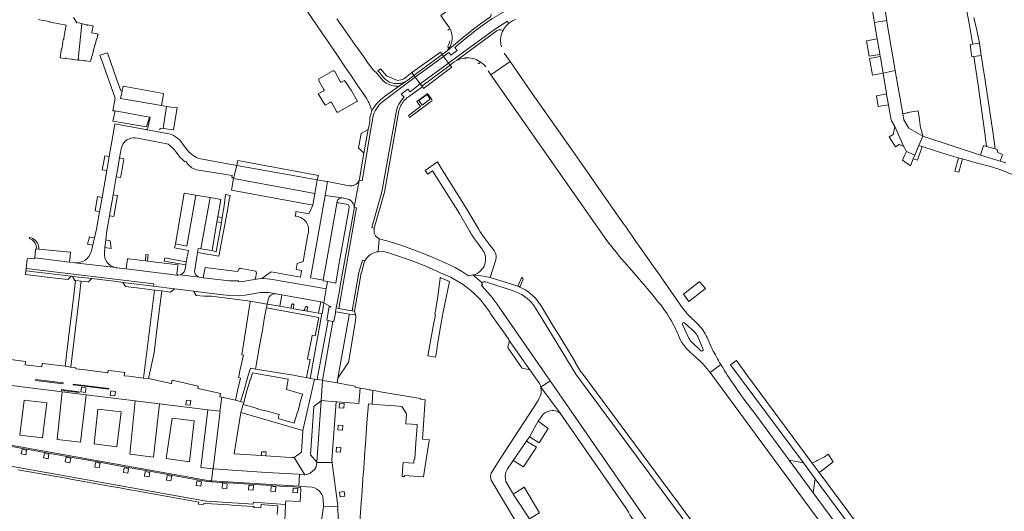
# Model space of a CAD drawing. Header units: metres. Extents: x 166325 to 190320, y 381923 to 404576.
# Tile 564 of 656: x 171721 to 172149, y 394378 to 394592. Entities that reach past the tile are written whole.
import ezdxf

# ---------------------------------------------------------------- set-up
doc = ezdxf.new("R2010")
doc.units = ezdxf.units.M
for name, color, linetype, lineweight in [('B-WE-VH-VERHARDING_ASFALT-GV', 8, 'Continuous', 18), ('B-WE-VH-VERHARDING_BETON-GV', 8, 'Continuous', 18), ('B-WE-VH-VERHARDING_BETONSTRAATSTEEN-GV', 8, 'Continuous', 18), ('B-WE-VH-VERHARDING_FUNDERING_ZAND-GV', 8, 'Continuous', 18), ('B-WE-VH-VERHARDING_STRAATBAKSTEEN-GV', 8, 'Continuous', 18)]:
    doc.layers.add(name, color=color, linetype=linetype, lineweight=lineweight)

msp = doc.modelspace()

# ---------------------------------------------------------------- linework, layer by layer
at = {"layer": 'B-WE-VH-VERHARDING_ASFALT-GV', "flags": 128}
for points in [[(171904.547, 394576.514), (171904.512, 394576.555), (171904.18, 394577.003), (171903.783, 394577.538), (171891.333, 394568.694), (171891.418, 394568.58), (171891.506, 394568.463), (171892.238, 394567.474)], [(171892.238, 394567.474), (171892.68, 394566.876), (171892.789, 394566.729), (171905.141, 394575.71), (171904.595, 394576.448), (171904.547, 394576.514)], [(171892.789, 394566.729), (171892.913, 394566.561), (171893.954, 394565.157), (171894.99, 394563.757), (171907.289, 394572.807), (171905.141, 394575.71)], [(171894.99, 394563.757), (171895.669, 394562.84), (171907.915, 394571.962), (171907.289, 394572.807)], [(171895.669, 394562.84), (171895.893, 394562.537), (171896.383, 394561.875), (171896.413, 394561.837), (171908.65, 394571.022), (171908.633, 394571.044), (171908.108, 394571.718), (171907.999, 394571.858), (171907.95, 394571.921), (171907.923, 394571.952), (171907.915, 394571.962)]]:
    msp.add_lwpolyline(points, close=True, dxfattribs=at)
for points in [[(171977.554, 394511.281), (171976.961, 394512.127), (171968.96, 394523.567), (171968.344, 394524.448), (171960.27, 394535.991), (171950.569, 394549.827), (171943.677, 394559.674), (171943.097, 394560.503), (171934.022, 394573.469), (171925.632, 394567.766), (171976.066, 394495.787)], [(172009.091, 394466.31), (172008.507, 394467.102), (172008.45, 394467.179), (172006.178, 394470.419), (172000.258, 394478.861), (171999.351, 394480.171), (171997.076, 394483.389), (171993.634, 394488.302), (171991.286, 394491.652), (171989.004, 394494.91), (171984.43, 394501.449), (171983.816, 394502.328), (171977.554, 394511.281)], [(171984.966, 394485.015), (171986.922, 394482.742), (171995.309, 394472.799), (171997.187, 394470.446)], [(171937.369, 394475.834), (171936.973, 394475.981), (171925.434, 394479.614), (171922.518, 394480.199), (171917.846, 394480.751), (171921.906, 394477.317)], [(171923.34, 394477.749), (171927.411, 394476.428), (171935.131, 394473.922)], [(172026.312, 394355.785), (171991.04, 394403.388), (171965.771, 394437.441), (171965.058, 394438.393), (171964.378, 394439.369), (171962.312, 394442.762), (171962.357, 394443.05), (171956.109, 394453.244), (171954.45, 394455.848), (171954.199, 394456.264), (171952.673, 394458.792), (171947.503, 394467.357), (171945.06, 394470.701), (171944.899, 394470.838), (171944.714, 394470.943), (171943.751, 394471.859), (171942.735, 394472.715), (171941.669, 394473.509), (171940.557, 394474.237), (171939.403, 394474.898), (171938.212, 394475.487)], [(171944.417, 394467.473), (171947.96, 394461.633), (171962.554, 394437.579), (172024.038, 394354.58)], [(172011.416, 394453.791), (172009.024, 394459.275)], [(172009.861, 394459.895), (172014.277, 394455.831)], [(172017.904, 394456.662), (172017.311, 394457.534), (172014.79, 394460.246)], [(172017.008, 394447.829), (172012.748, 394451.886)], [(172021.933, 394448.484), (172021.686, 394448.961), (172021.439, 394449.438), (172021.419, 394449.478), (172021.399, 394449.517), (172019.681, 394453.554)], [(172012.367, 394447.172), (172014.848, 394444.85)], [(172020.995, 394438.342), (172025.642, 394441.809), (172025.606, 394441.87)], [(172025.77, 394441.591), (172025.642, 394441.809), (172020.995, 394438.342), (172140.833, 394275.33), (172150.655, 394261.969), (172226.104, 394160.23), (172273.726, 394095.999), (172284.092, 394082.015), (172288.629, 394085.315), (172281.963, 394094.4), (172279.558, 394097.592), (172201.526, 394202.869), (172151.899, 394269.871)], [(172068.426, 394394.834), (172065.37, 394398.979), (172037.276, 394436.887), (172032.428, 394443.585), (172029.852, 394441.719), (172061.527, 394399.023), (172066.582, 394392.186), (172109.85, 394333.89)], [(172027.886, 394438.126), (172027.124, 394439.349)], [(172151.899, 394269.871), (172145.113, 394278.963), (172141.903, 394283.264), (172107.519, 394329.583), (172065.747, 394386.085), (172055.352, 394400.192), (172039.638, 394421.491)], [(172142.696, 394287.594), (172145.101, 394284.231), (172147.066, 394285.999), (172147.38, 394286.281), (172144.648, 394290.065), (172136.078, 394302.19), (172122.956, 394320.873), (172109.67, 394339.101), (172091.3, 394364.072), (172068.426, 394394.834)]]:
    msp.add_lwpolyline(points, dxfattribs=at)
at = {"layer": 'B-WE-VH-VERHARDING_ASFALT-GV'}
for points in [[(171976.066, 394495.787, 0.0239891), (171984.966, 394485.015)], [(171921.906, 394477.317, -0.2885644), (171923.34, 394477.749)], [(171938.212, 394475.487, 0.010382), (171937.369, 394475.834)], [(171935.131, 394473.922, -0.1538663), (171944.417, 394467.473)], [(171997.187, 394470.446, -0.0904905), (172007.194, 394454.437)], [(172014.79, 394460.246, -0.0601065), (172009.091, 394466.31)], [(172007.194, 394454.437, 0.119317), (172012.367, 394447.172)], [(172014.277, 394455.831, -0.0919842), (172015.627, 394453.919)], [(172019.681, 394453.554, 0.0292752), (172017.904, 394456.662)], [(172012.748, 394451.886, -0.1009726), (172011.416, 394453.791)], [(172025.606, 394441.87, -0.0125432), (172021.933, 394448.484)], [(172014.848, 394444.85, -0.0530222), (172020.995, 394438.342)], [(172027.124, 394439.349, -0.004528), (172025.77, 394441.591)], [(172039.638, 394421.491, -0.0244114), (172027.886, 394438.126)]]:
    msp.add_lwpolyline(points, format="xyb", dxfattribs=at)
at = {"layer": 'B-WE-VH-VERHARDING_BETON-GV', "flags": 128}
for points in [[(171808.93, 394505.693), (171806.921, 394505.997), (171806.588, 394503.801), (171808.597, 394503.497)], [(171765.722, 394477.498), (171779.046, 394475.843), (171779.17, 394476.842), (171723.671, 394483.615), (171723.557, 394482.563), (171743.232, 394480.206), (171743.781, 394480.14), (171752.186, 394479.133), (171762.907, 394477.848)], [(171827.994, 394403.839), (171826.014, 394403.921), (171825.942, 394402.221), (171827.905, 394402.103)]]:
    msp.add_lwpolyline(points, close=True, dxfattribs=at)
at = {"layer": 'B-WE-VH-VERHARDING_BETONSTRAATSTEEN-GV', "flags": 128}
for points in [[(172096.195, 394600.648), (172090.826, 394599.732), (172092.393, 394590.512), (172097.739, 394591.394)], [(172097.853, 394590.712), (172097.739, 394591.394), (172092.393, 394590.512), (172092.424, 394590.327), (172093.483, 394584.098), (172093.604, 394583.388), (172094.717, 394576.836), (172094.756, 394576.609), (172094.921, 394575.633), (172094.979, 394575.293), (172096.142, 394568.453), (172101.479, 394569.545)], [(171754.267, 394583.032), (171754.149, 394583.068), (171754.212, 394583.274), (171754.324, 394583.245), (171754.901, 394585.347), (171754.688, 394585.405), (171754.701, 394585.509), (171752.093, 394586.049), (171752.153, 394586.249), (171752.26, 394586.235), (171752.757, 394588.834), (171752.664, 394588.857), (171752.667, 394588.963), (171750.387, 394589.451), (171750.344, 394589.235), (171750.032, 394589.297), (171750.071, 394589.504), (171748.035, 394589.923), (171748.011, 394589.816), (171747.81, 394589.86), (171746.253, 394574.375), (171746.566, 394574.338), (171746.547, 394574.12), (171749.048, 394573.826), (171749.065, 394573.952), (171749.271, 394573.932), (171749.262, 394573.794), (171751.449, 394573.548), (171751.467, 394573.662), (171751.676, 394573.649), (171752.268, 394575.764), (171752.156, 394575.794), (171752.205, 394575.991), (171752.315, 394575.966), (171752.936, 394578.205), (171752.819, 394578.239), (171752.88, 394578.439), (171752.983, 394578.405), (171753.573, 394580.54), (171753.379, 394580.623), (171753.458, 394580.93), (171753.672, 394580.883)], [(171907.915, 394571.962), (171908.307, 394572.251), (171909.772, 394573.315), (171910.729, 394574.018), (171911.297, 394574.461), (171928.449, 394587.006), (171929.071, 394587.255), (171929.96, 394587.225), (171930.945, 394587.038), (171931.211, 394587.502), (171931.573, 394588.057), (171931.987, 394588.609), (171932.45, 394589.147), (171932.874, 394589.579), (171933.373, 394590.029), (171932.83, 394591.107), (171927.694, 394587.764), (171907.581, 394573.022), (171907.289, 394572.807)], [(172093.604, 394583.388), (172088.98, 394582.555), (172090.164, 394575.827), (172094.756, 394576.609), (172094.717, 394576.836)], [(172138.086, 394581.538), (172135.198, 394581.124), (172133.974, 394580.948), (172134.574, 394576.477), (172134.705, 394575.504), (172135.62, 394575.656), (172138.884, 394576.199)], [(172094.979, 394575.293), (172094.921, 394575.633), (172090.311, 394574.824), (172091.596, 394567.523), (172096.142, 394568.453)], [(171888.675, 394564.832), (171889.554, 394565.474), (171892.238, 394567.474), (171891.449, 394568.539), (171891.418, 394568.58), (171891.333, 394568.694), (171889.174, 394567.012), (171889.011, 394566.862), (171888.45, 394566.419), (171887.844, 394566.041), (171887.2, 394565.733), (171886.525, 394565.5), (171885.828, 394565.343), (171885.118, 394565.265), (171880.28, 394567.243), (171877.634, 394570.273), (171876.571, 394569.522), (171877.043, 394568.957), (171877.514, 394568.391), (171877.986, 394567.826), (171878.458, 394567.261), (171879.003, 394566.602), (171879.781, 394565.815), (171880.671, 394565.14), (171881.647, 394564.597), (171882.68, 394564.2), (171883.837, 394563.956), (171885.083, 394563.891), (171886.334, 394564.02), (171887.545, 394564.339)], [(172105.112, 394536.704), (172106.306, 394534.441), (172109.961, 394532.759), (172111.77, 394537.035), (172113.491, 394541.102), (172107.341, 394544.612), (172105.146, 394548.135), (172104.699, 394550.747), (172101.479, 394569.545), (172096.142, 394568.453), (172096.351, 394567.223), (172097.477, 394560.599), (172097.663, 394559.505), (172097.723, 394559.151), (172098.48, 394554.694), (172098.905, 394552.192), (172098.933, 394552.028), (172099.626, 394547.951), (172099.766, 394547.732), (172101.298, 394545.334)], [(171783.335, 394559.651), (171765.84, 394562.844), (171765.38, 394560.829), (171765.336, 394560.635), (171765.175, 394559.931), (171764.593, 394557.381), (171782.458, 394554.346), (171783.016, 394557.559)], [(171899.333, 394555.897), (171899.417, 394555.954), (171900.011, 394556.339), (171900.05, 394556.368), (171900.134, 394556.433), (171899.678, 394557.437), (171898.075, 394559.599), (171897.91, 394559.473), (171897.21, 394558.955), (171893.454, 394556.172), (171893.916, 394555.522), (171895.076, 394553.89), (171889.845, 394550.021), (171890.346, 394549.232)], [(171895.732, 394554.608), (171894.671, 394556.081), (171894.369, 394556.501), (171897.408, 394558.689), (171897.986, 394559.105), (171899.349, 394557.212)], [(172097.723, 394559.151), (172097.663, 394559.505), (172093.314, 394558.656), (172094.002, 394553.929), (172098.48, 394554.694)], [(171789.225, 394553.555), (171786.619, 394553.638), (171784.708, 394553.963), (171783.266, 394544.382), (171787.772, 394543.749)], [(171777.225, 394549.384), (171762.297, 394552.117), (171761.4, 394547.529), (171775.976, 394545.067)], [(172112.477, 394544.684), (172112.03, 394548.134), (172111.361, 394552.069), (172106.866, 394551.305), (172106.723, 394551.221), (172104.699, 394550.747), (172105.146, 394548.135), (172107.341, 394544.612), (172113.491, 394541.102), (172112.805, 394543.526)], [(172101.298, 394545.334), (172100.595, 394541.822), (172098.854, 394540.779), (172101.508, 394536.494), (172103.199, 394537.501), (172105.112, 394536.704)], [(172109.286, 394531.177), (172111.099, 394530.625), (172112.958, 394536.164), (172113.101, 394536.599), (172111.77, 394537.035), (172109.961, 394532.759)], [(172138.52, 394532.837), (172147.013, 394530.256), (172147.809, 394532.23), (172147.83, 394532.282), (172148.134, 394533.037), (172146.079, 394533.901), (172145.714, 394535.323), (172144.889, 394535.561), (172141.147, 394536.638), (172139.81, 394537.023)], [(171759.744, 394532.196), (171757.808, 394532.53), (171757.252, 394529.377), (171756.721, 394526.368), (171758.669, 394526.074)], [(171765.028, 394525.067), (171766.113, 394531.251), (171764.257, 394531.588), (171763.174, 394525.41), (171762.828, 394523.44), (171764.682, 394523.097)], [(172105.528, 394532.63), (172104.658, 394530.607), (172108.023, 394528.127), (172109.286, 394531.177), (172109.961, 394532.759), (172106.306, 394534.441)], [(172130.631, 394531.163), (172128.983, 394531.626), (172127.41, 394525.782), (172129.069, 394525.361)], [(171849.193, 394516.175), (171850.227, 394522.061), (171815.245, 394528.377), (171813.805, 394522.594)], [(171815.6, 394530.434), (171815.367, 394529.064), (171815.245, 394528.377), (171850.227, 394522.061), (171850.673, 394523.954)], [(171813.805, 394522.594), (171812.891, 394517.65), (171848.293, 394511.105), (171849.193, 394516.175)], [(171756.629, 394514.456), (171754.676, 394514.785), (171753.588, 394508.619), (171755.538, 394508.24)], [(171763.299, 394515.214), (171761.448, 394515.57), (171759.857, 394506.496), (171761.709, 394506.156)], [(171798.916, 394479.761), (171798.23, 394480.098), (171797.537, 394480.669), (171797.101, 394481.258), (171796.91, 394481.658), (171796.842, 394482.263), (171797.238, 394484.699), (171797.41, 394485.756), (171797.716, 394487.639), (171798.175, 394490.462), (171798.458, 394492.204), (171798.488, 394492.198), (171799.543, 394492.041), (171803.606, 394514.38), (171797.422, 394515.421), (171793.533, 394493.211), (171788.608, 394494.217), (171788.163, 394492.519), (171794.152, 394491.442), (171793.263, 394486.503), (171793.047, 394485.207), (171792.872, 394484.16), (171792.655, 394482.857), (171792.339, 394482.07), (171791.399, 394481.249), (171790.58, 394480.788)], [(171788.608, 394494.217), (171793.533, 394493.211), (171797.422, 394515.421), (171792.295, 394516.284)], [(171808.93, 394505.693), (171808.597, 394503.497), (171806.271, 394490.807), (171804.491, 394491.304), (171799.543, 394492.041), (171798.488, 394492.198), (171798.458, 394492.204), (171798.175, 394490.462), (171807.394, 394488.918), (171810.964, 394508.026), (171811.423, 394510.485), (171811.588, 394511.404), (171811.941, 394513.371), (171812.294, 394515.337), (171810.367, 394515.681), (171809.666, 394510.81), (171809.425, 394509.136)], [(171804.491, 394491.304), (171806.588, 394503.801), (171806.921, 394505.997), (171808.238, 394513.6), (171803.606, 394514.38), (171799.543, 394492.041)], [(171852.833, 394478.46), (171852.791, 394478.218), (171853.752, 394478.043), (171854.677, 394477.878), (171858.269, 394477.236), (171859.573, 394485.212), (171863.198, 394505.105), (171864.059, 394510.017), (171864.092, 394510.415), (171863.977, 394510.773), (171863.604, 394511.368), (171859.369, 394512.077), (171859.175, 394512.16), (171858.974, 394512.407), (171858.915, 394512.669), (171853.895, 394484.905)], [(171753.323, 394496.876), (171751.337, 394497.211), (171751.165, 394497.248), (171750.293, 394494.147), (171752.588, 394493.74)], [(171760.217, 394495.633), (171758.278, 394495.976), (171757.915, 394492.647), (171760.559, 394492.245)], [(171742.891, 394490.573), (171742.829, 394490.686), (171742.667, 394490.701), (171729.218, 394491.934), (171728.015, 394492.044), (171727.919, 394491.99), (171727.777, 394491.827), (171727.432, 394488.156), (171742.47, 394486.35)], [(171776.714, 394489.446), (171775.72, 394489.629), (171775.493, 394486.872), (171776.426, 394486.756)], [(171789.605, 394484.577), (171789.674, 394485.116), (171776.426, 394486.756), (171775.493, 394486.872), (171768.124, 394487.784), (171768.071, 394487.791), (171767.868, 394487.7), (171767.66, 394487.542), (171767.1, 394483.383), (171789.18, 394480.644), (171789.559, 394480.683), (171789.243, 394481.14), (171789.198, 394481.411)], [(171793.263, 394486.503), (171785.398, 394487.919), (171783.881, 394488.123), (171783.633, 394486.752), (171793.047, 394485.207)], [(171866.43, 394465.03), (171869.315, 394481.548), (171869.366, 394481.709), (171870.649, 394486.117), (171870.87, 394486.886), (171869.834, 394487.182), (171868.317, 394481.867), (171865.416, 394465.199)], [(171743.232, 394480.206), (171723.557, 394482.563), (171723.382, 394480.95), (171735.148, 394479.52), (171741.762, 394478.716), (171743.136, 394480.117)], [(171745.106, 394478.3), (171747.53, 394478.005), (171747.54, 394478.084), (171750.5, 394477.722), (171750.732, 394477.694), (171752.076, 394479.03), (171752.186, 394479.133), (171743.781, 394480.14), (171743.85, 394480.027), (171744.861, 394478.339)], [(171823.715, 394481.653), (171823.721, 394481.696), (171823.723, 394481.74), (171823.721, 394481.783), (171823.715, 394481.827), (171823.706, 394481.869), (171823.693, 394481.911), (171823.676, 394481.951), (171823.656, 394481.99), (171823.632, 394482.027), (171823.606, 394482.061), (171823.576, 394482.093), (171823.544, 394482.123), (171823.457, 394482.43), (171817.186, 394483.577), (171816.439, 394483.56), (171816.192, 394483.414), (171815.601, 394482.376), (171815.341, 394482.289), (171801.414, 394484.05), (171800.615, 394479.552), (171812.014, 394478.147), (171815.742, 394478.187), (171816.037, 394477.753), (171817.909, 394477.876), (171823.79, 394478.897), (171823.358, 394479.096), (171823.341, 394479.137), (171823.327, 394479.179), (171823.317, 394479.222), (171823.311, 394479.266), (171823.309, 394479.31), (171823.311, 394479.354), (171823.317, 394479.398)], [(171746.933, 394473.121), (171747.282, 394475.971), (171747.53, 394478.005), (171745.106, 394478.3), (171744.503, 394473.34), (171744.329, 394471.77), (171742.52, 394456.892), (171741.21, 394446.03), (171740.6, 394441.062), (171742.998, 394440.713), (171743.084, 394440.7), (171743.686, 394445.627)], [(171779.4, 394474.19), (171782.583, 394473.786), (171786.442, 394473.296), (171787.932, 394474.588), (171788.077, 394474.721), (171779.046, 394475.843), (171765.722, 394477.498), (171765.831, 394477.329), (171766.876, 394475.721), (171772.931, 394474.981)], [(171902.524, 394450.563), (171902.801, 394452.268), (171903.062, 394453.875), (171903.512, 394456.65), (171904.665, 394463.121), (171904.813, 394463.952), (171907.349, 394476.417), (171907.662, 394477.878), (171903.699, 394479.669), (171903.693, 394479.414), (171902.515, 394470.299), (171901.602, 394465.277), (171901.273, 394463.535), (171901.585, 394463.478), (171900.798, 394459.136), (171898.447, 394446.295), (171898.337, 394445.586), (171901.587, 394445.08), (171902.13, 394448.133)], [(172018.911, 394474.823), (172016.317, 394477.689), (172016.216, 394477.8), (172009.355, 394472.459), (172011.708, 394469.205)], [(171780.38, 394455.795), (171781.747, 394467.197), (171782.583, 394473.786), (171779.4, 394474.19), (171774.72, 394435.897), (171776.79, 394435.68), (171779.315, 394446.87)], [(171851.784, 394469.057), (171834.734, 394472.081), (171833.959, 394467.114), (171838.668, 394466.272), (171838.802, 394466.493), (171838.856, 394466.612), (171838.892, 394466.743), (171839.074, 394467.711), (171839.107, 394467.823), (171839.174, 394467.934), (171839.264, 394468.027), (171839.363, 394468.087), (171839.485, 394468.125), (171839.61, 394468.127), (171839.697, 394468.11), (171839.814, 394468.065), (171839.918, 394467.992), (171840, 394467.893), (171840.057, 394467.748), (171840.074, 394467.619), (171840.06, 394467.516), (171839.912, 394466.54), (171839.902, 394466.449), (171839.91, 394466.35), (171839.975, 394466.039), (171844.285, 394465.268), (171844.809, 394465.655), (171844.99, 394466.63), (171845.061, 394466.819), (171845.159, 394466.929), (171845.263, 394466.996), (171845.41, 394467.038), (171845.48, 394467.064), (171845.598, 394467.047), (171845.724, 394467.013), (171845.82, 394466.937), (171845.91, 394466.836), (171845.96, 394466.721), (171845.988, 394466.608), (171845.984, 394466.464), (171845.871, 394465.462), (171845.857, 394465.341), (171845.88, 394465.213), (171845.927, 394464.975), (171850.776, 394464.108)], [(171824.987, 394449.004), (171826.467, 394457.671), (171827.118, 394461.487), (171827.965, 394465.956), (171828.071, 394466.517), (171828.142, 394466.504), (171828.468, 394468.095), (171821.036, 394469.343), (171820.99, 394469.047), (171817.401, 394446.015), (171818.102, 394445.857), (171816.606, 394439.078), (171816.258, 394437.504), (171815.95, 394436.107), (171816.78, 394435.924), (171815.7, 394431.15), (171814.68, 394426.34), (171816.898, 394425.706), (171818.4, 394430.673), (171820.075, 394436.538), (171821.167, 394440.202), (171823.42, 394439.821)], [(171852.444, 394434.92), (171858.846, 394433.796), (171858.85, 394433.88), (171859.208, 394435.879), (171864.12, 394463.29), (171864.204, 394463.76), (171859.214, 394464.558), (171858.162, 394464.761), (171858.055, 394464.212), (171858.101, 394464.148), (171857.44, 394460.46), (171857.04, 394460.54), (171852.45, 394435.02)], [(171858.48, 394466.393), (171858.162, 394464.761), (171859.214, 394464.558), (171864.204, 394463.76), (171866.773, 394463.349), (171866.43, 394465.03), (171865.416, 394465.199), (171864.49, 394465.353), (171864.194, 394465.362), (171859.506, 394466.212)], [(171863.756, 394442.571), (171866.755, 394460.965), (171866.979, 394462.34), (171866.773, 394463.349), (171864.204, 394463.76), (171864.12, 394463.29), (171859.208, 394435.879), (171863.579, 394442.602)], [(171933.661, 394452.319), (171933.673, 394452.081), (171933.62, 394451.536), (171933.107, 394449.471), (171933.087, 394449.16), (171933.158, 394448.859), (171939.075, 394440.381), (171939.234, 394440.239), (171942.642, 394439.462)], [(171771.03, 394426.044), (171749.737, 394428.689), (171747.306, 394408.056), (171737.071, 394409.287), (171739.353, 394429.952), (171717.211, 394432.643), (171716.903, 394429.676), (171715.178, 394413.827), (171709.984, 394414.599), (171709.847, 394413.82), (171709.16, 394408.197), (171709.598, 394408.1), (171803.382, 394391.267), (171804.204, 394391.217), (171804.827, 394396.36), (171804.928, 394396.474), (171799.516, 394397.032), (171802.601, 394422.144), (171781.628, 394424.731), (171778.937, 394401.578), (171768.683, 394402.841)], [(171749.737, 394428.689), (171739.353, 394429.952), (171737.071, 394409.287), (171747.306, 394408.056)], [(171892.272, 394400.629), (171892.235, 394400.121), (171892.148, 394398.908), (171887.482, 394399.21), (171887.361, 394397.534), (171887.078, 394393.622), (171887.046, 394393.176), (171888.057, 394393.109), (171888.089, 394393.549), (171896.047, 394392.975), (171896.349, 394392.953), (171898.911, 394408.841), (171898.929, 394409.049), (171895.966, 394409.295), (171897.095, 394426.459), (171895.068, 394426.706), (171895.131, 394427.002), (171878.47, 394429.831), (171875.686, 394430.338), (171874.407, 394430.571), (171874.033, 394424.582), (171877.39, 394424.34), (171883.9, 394423.871), (171886.946, 394423.567), (171889.018, 394420.388), (171888.961, 394419.658), (171888.917, 394419.1), (171888.696, 394416.036), (171893.684, 394415.676), (171893.635, 394414.999), (171893.115, 394407.787), (171892.597, 394400.606)], [(171732.67, 394425.16), (171722.791, 394426.366), (171720.868, 394411.107), (171730.682, 394410.012)], [(171730.682, 394410.012), (171720.868, 394411.107), (171722.791, 394426.366), (171732.67, 394425.16)], [(171781.628, 394424.731), (171771.03, 394426.044), (171768.683, 394402.841), (171778.937, 394401.578)], [(171851.93, 394426.07), (171848.772, 394423.605), (171847.245, 394402.5), (171850, 394399.37)], [(171858.442, 394425.665), (171851.934, 394426.132), (171851.93, 394426.07), (171850, 394399.37), (171849.989, 394399.213), (171856.709, 394399.273), (171856.599, 394400.39)], [(171764.993, 394421.228), (171754.877, 394422.401), (171753.208, 394407.291), (171763.023, 394406.048)], [(171754.877, 394422.401), (171764.993, 394421.228), (171763.023, 394406.048), (171753.208, 394407.291)], [(171808.009, 394421.477), (171807.889, 394421.492), (171802.601, 394422.144), (171799.516, 394397.032), (171804.928, 394396.474)], [(171787.055, 394418.463), (171796.755, 394417.344), (171794.636, 394399.554), (171784.442, 394400.895)], [(171796.755, 394417.344), (171787.055, 394418.463), (171784.442, 394400.895), (171794.636, 394399.554)], [(171942.523, 394410.429), (171946.666, 394407.829), (171950.52, 394414.062), (171946.275, 394417.151)], [(171941.175, 394408.438), (171935.353, 394400.154), (171939.838, 394397.304), (171945.444, 394405.946)], [(171856.735, 394399.003), (171856.709, 394399.273), (171849.989, 394399.213), (171849.929, 394398.367), (171849.553, 394397.119), (171848.962, 394396.237), (171848.187, 394395.523), (171847.075, 394394.654), (171845.985, 394394.182), (171844.79, 394393.926), (171842.428, 394394.053), (171842.164, 394388.887), (171843.062, 394388.832), (171845.665, 394388.672), (171848.006, 394388.471), (171848.989, 394388.217), (171850.018, 394387.669), (171851.016, 394386.954), (171851.654, 394386.198), (171852.222, 394385.272), (171852.578, 394384.414), (171852.982, 394380.612), (171852.897, 394380.037), (171859.1, 394379.902), (171859.08, 394380.382)], [(172061.527, 394399.023), (172055.352, 394400.192), (172065.747, 394386.085), (172066.582, 394392.186)], [(172065.37, 394398.979), (172068.426, 394394.834), (172070.361, 394396.373), (172073.103, 394398.555), (172074.54, 394399.577), (172072.248, 394402.799), (172070.661, 394401.67), (172067.479, 394400.052), (172067.399, 394400.011)], [(171842.428, 394394.053), (171841.861, 394394.084), (171828.083, 394394.825), (171804.928, 394396.474), (171804.827, 394396.36), (171804.204, 394391.217), (171842.164, 394388.887)], [(171940.106, 394388.468), (171935.376, 394385.508), (171942.467, 394374.75), (171946.806, 394377.394)], [(171852.897, 394380.037), (171852.16, 394375.061), (171852.89, 394367.55), (171855.78, 394361.341), (171856.625, 394361.887), (171860.463, 394364.618), (171861.536, 394365.34), (171859.65, 394369.98), (171859.32, 394374.55), (171859.1, 394379.902)]]:
    msp.add_lwpolyline(points, close=True, dxfattribs=at)
for points in [[(171925.811, 394594.236), (171925.557, 394592.95), (171921.703, 394590.293), (171917.522, 394587.113), (171913.021, 394583.467), (171906.639, 394578.168), (171906.073, 394577.698), (171904.976, 394576.822), (171904.547, 394576.514), (171904.541, 394576.521), (171904.595, 394576.448), (171905.141, 394575.71), (171905.454, 394575.937), (171907.407, 394577.378), (171908.266, 394576.239), (171911.08, 394578.314), (171910.021, 394579.574), (171913.668, 394582.657), (171918.162, 394586.288), (171922.274, 394589.414), (171926.103, 394592.053), (171931.141, 394594.932), (171930.773, 394595.886), (171928.856, 394595.038)], [(172132.373, 394596.085), (172133.711, 394589.256), (172134.97, 394582.413), (172135.198, 394581.124), (172138.086, 394581.538), (172138.082, 394581.56), (172136.878, 394587.108), (172135.597, 394592.639)], [(171729.046, 394591.715), (171731.186, 394591.268), (171731.214, 394591.38), (171733.763, 394590.863), (171733.741, 394590.755), (171735.016, 394590.494), (171741.027, 394589.255), (171740.206, 394584.673), (171739.97, 394583.409), (171740.051, 394583.385), (171739.996, 394583.073), (171739.779, 394583.111), (171739.457, 394581.387), (171739.578, 394581.36), (171739.149, 394579.097), (171739.021, 394579.121), (171738.686, 394577.275), (171738.793, 394577.246), (171738.404, 394575.089), (171740.643, 394574.784), (171740.704, 394574.938), (171740.905, 394574.912), (171740.898, 394574.787), (171743.384, 394574.474), (171743.422, 394574.607), (171743.624, 394574.583), (171743.617, 394574.461), (171746.217, 394574.154), (171746.253, 394574.375), (171747.81, 394589.86), (171747.834, 394589.972), (171745.676, 394590.415), (171745.652, 394590.308), (171745.45, 394590.353), (171745.492, 394590.56), (171744.282, 394592.659)], [(171907.24, 394579.62), (171907.589, 394579.47)], [(171784.708, 394553.963), (171783.218, 394554.217), (171782.458, 394554.346), (171764.593, 394557.381), (171765.175, 394559.931), (171765.336, 394560.635), (171764.871, 394560.746), (171763.101, 394565.486), (171758.946, 394577.322), (171755.743, 394576.219), (171756.417, 394574.333), (171762.289, 394557.598), (171761.343, 394552.103), (171762.297, 394552.117), (171777.225, 394549.384), (171777.613, 394549.291), (171776.591, 394544.474), (171776.402, 394544.287), (171776.121, 394544.126), (171775.578, 394543.956), (171782.558, 394542.687)], [(171914.494, 394575.068), (171914.498, 394574.604)], [(171867.638, 394556.114), (171864.907, 394561.115), (171862.032, 394565.273), (171861.056, 394564.667), (171860.694, 394564.544), (171860.542, 394564.544), (171860.414, 394564.556), (171860.302, 394564.628), (171860.208, 394564.768), (171857.773, 394569.184), (171857.608, 394569.369), (171857.395, 394569.484), (171857.178, 394569.516), (171856.913, 394569.444), (171851.198, 394566.111), (171850.912, 394565.922), (171850.833, 394565.713), (171850.83, 394565.434), (171850.93, 394565.162), (171853.068, 394561.375), (171853.132, 394561.19), (171853.149, 394560.973), (171853.035, 394560.764), (171850.539, 394559.419), (171853.611, 394554.487), (171855.793, 394555.754)], [(171872.375, 394544.005), (171871.466, 394539.123), (171870.489, 394533.631), (171868.512, 394522.517), (171868.463, 394522.286), (171868.414, 394521.999), (171869.758, 394521.705), (171873.636, 394544.913), (171874.286, 394548.946), (171874.372, 394549.326), (171874.648, 394550.29), (171874.999, 394551.228), (171875.423, 394552.136), (171875.918, 394553.007), (171876.481, 394553.836), (171877.108, 394554.617), (171877.794, 394555.346), (171878.536, 394556.018), (171879.33, 394556.629), (171888.101, 394563.165), (171892.789, 394566.729), (171892.68, 394566.876), (171892.238, 394567.474), (171889.554, 394565.474), (171888.675, 394564.832), (171886.01, 394562.887), (171879.923, 394558.646), (171879.542, 394558.383), (171878.565, 394557.642), (171877.639, 394556.84), (171876.766, 394555.979), (171875.95, 394555.063), (171875.195, 394554.097), (171874.503, 394553.085), (171873.879, 394552.03), (171873.07, 394549.187)], [(171894.99, 394563.757), (171890.617, 394560.387), (171889.567, 394561.565), (171886.661, 394559.264), (171887.911, 394558.001), (171887.422, 394557.475), (171886.774, 394556.681), (171886.187, 394555.84), (171885.666, 394554.958), (171885.214, 394554.039), (171884.913, 394553.186), (171884.673, 394552.236), (171878.315, 394516.903), (171873.871, 394501.331), (171874.991, 394501.011), (171879.359, 394516.672), (171885.697, 394552.065)], [(171889.89, 394558.224), (171895.03, 394561.89), (171895.732, 394562.417), (171895.893, 394562.537), (171894.99, 394563.757)], [(171781.772, 394543.778), (171781.782, 394543.863), (171781.864, 394544.579), (171783.266, 394544.382), (171784.708, 394553.963)], [(171856.481, 394555.565), (171858.612, 394551.727), (171858.894, 394551.503), (171859.252, 394551.544), (171867.168, 394555.933), (171867.638, 394556.114)], [(171784.794, 394542.279), (171782.558, 394542.687), (171775.578, 394543.956), (171762.235, 394546.383), (171761.768, 394543.723), (171759.744, 394532.196), (171758.669, 394526.074), (171756.629, 394514.456), (171755.538, 394508.24)], [(171872.724, 394545.881), (171872.375, 394544.005)], [(171772.03, 394540.19), (171784.843, 394537.772), (171785.453, 394537.535)], [(171757.688, 394490.56), (171757.915, 394492.647), (171758.278, 394495.976), (171758.712, 394499.964), (171759.857, 394506.496), (171761.448, 394515.57), (171762.828, 394523.44), (171763.174, 394525.41), (171764.257, 394531.588), (171764.946, 394535.517), (171765.189, 394536.462), (171765.586, 394537.353), (171765.7, 394537.556)], [(171792.553, 394536.514), (171791.534, 394537.981)], [(171788.986, 394533.965), (171790.18, 394532.388), (171790.779, 394531.686), (171791.414, 394531.017), (171792.57, 394529.96), (171793.221, 394530.238)], [(171797.746, 394526.495), (171813.173, 394523.915), (171813.056, 394523.217), (171813.805, 394522.594), (171815.245, 394528.377), (171798.665, 394531.37), (171797.721, 394531.76)], [(171927.257, 394491.039), (171927.034, 394491.338), (171925.419, 394493.504), (171921.882, 394498.247), (171921.034, 394499.542), (171920.257, 394500.765), (171915.225, 394509.397), (171904.082, 394527.147), (171902.401, 394529.85), (171897.101, 394526.129), (171898.318, 394524.523), (171900.352, 394525.992), (171912.014, 394507.42), (171916.545, 394499.611)], [(171848.394, 394485.878), (171853.621, 394515.252), (171854.63, 394521.305), (171854.16, 394521.393), (171850.227, 394522.061), (171849.193, 394516.175), (171848.293, 394511.105), (171846.562, 394507.24), (171840.901, 394508.34), (171840.812, 394507.638), (171840.573, 394506.328)], [(171864.028, 394519.549), (171854.63, 394521.305), (171853.621, 394515.252), (171860.955, 394514.226), (171861.168, 394514.196), (171863.451, 394513.74)], [(171866.237, 394509.946), (171866.263, 394510.091), (171868.343, 394521.819)], [(171860.955, 394514.226), (171853.621, 394515.252), (171848.394, 394485.878), (171847.206, 394479.447), (171852.833, 394478.46)], [(171852.833, 394478.46), (171853.895, 394484.905), (171858.915, 394512.669)], [(171866.207, 394509.466), (171860.338, 394476.866), (171859.808, 394473.881), (171858.48, 394466.393), (171859.506, 394466.212), (171867.289, 394509.979)], [(171867.289, 394509.979), (171866.263, 394510.091), (171866.237, 394509.946)], [(171755.538, 394508.24), (171754.201, 394500.625), (171753.323, 394496.876), (171752.588, 394493.74), (171752.283, 394492.437), (171751.943, 394490.986)], [(171726.55, 394496.549), (171725.059, 394497.183), (171724.981, 394496.565)], [(171846.352, 394499.183), (171846.163, 394498.307), (171844.079, 394486.62), (171841.485, 394485.69), (171840.97, 394483.061), (171843.358, 394482.624), (171842.881, 394479.791), (171830.177, 394482.035), (171828.145, 394480.604), (171826.094, 394479.16), (171828.442, 394479.103), (171830.769, 394478.785), (171853.415, 394474.8), (171854.104, 394474.701), (171854.667, 394477.81), (171854.677, 394477.878), (171853.752, 394478.043), (171852.791, 394478.218), (171852.833, 394478.46), (171847.206, 394479.447), (171848.394, 394485.878)], [(171919.825, 394494.638), (171921.343, 394492.631), (171921.866, 394491.938), (171922.245, 394491.438), (171922.347, 394491.277)], [(171728.108, 394492.722), (171728.015, 394492.044), (171729.218, 394491.934)], [(171762.651, 394483.934), (171744.838, 394486.066), (171742.47, 394486.35), (171727.432, 394488.156), (171727.015, 394487.748), (171724.619, 394487.988), (171724.297, 394487.885), (171724.105, 394487.607), (171723.671, 394483.615), (171779.17, 394476.842), (171779.046, 394475.843), (171788.077, 394474.721), (171796.492, 394473.675), (171803.244, 394472.836), (171811.785, 394471.775), (171815.825, 394471.714), (171818.832, 394471.985), (171823.796, 394472.898)], [(171744.838, 394486.066), (171762.651, 394483.934)], [(171917.846, 394480.751), (171922.518, 394480.199), (171925.434, 394479.614), (171927.795, 394487.359)], [(171789.559, 394480.683), (171789.18, 394480.644), (171767.1, 394483.383), (171762.958, 394483.897)], [(171830.797, 394472.779), (171832.173, 394472.536), (171834.734, 394472.081), (171851.784, 394469.057), (171852.362, 394468.954), (171852.366, 394468.774), (171853.012, 394468.676), (171854.104, 394474.701), (171853.415, 394474.8), (171830.769, 394478.785), (171828.442, 394479.103), (171826.094, 394479.16), (171824.799, 394479.079), (171823.79, 394478.897), (171817.909, 394477.876), (171816.037, 394477.753), (171815.742, 394478.187), (171812.014, 394478.147), (171800.615, 394479.552), (171798.916, 394479.761), (171790.58, 394480.788), (171789.559, 394480.683)], [(171938.212, 394475.487), (171939.729, 394478.951), (171939.527, 394479.268), (171939.193, 394479.792), (171937.369, 394475.834)], [(171823.796, 394472.898), (171818.832, 394471.985), (171815.825, 394471.714), (171811.785, 394471.775), (171803.244, 394472.836), (171796.492, 394473.675), (171796.559, 394473.575), (171797.577, 394471.883), (171800.864, 394471.466), (171804.155, 394471.494), (171821.036, 394469.343), (171828.468, 394468.095)], [(171832.173, 394472.536), (171830.797, 394472.779)], [(171828.468, 394468.095), (171828.83, 394470.143)], [(172017.902, 394448.364), (172015.627, 394453.919)], [(171852.16, 394375.061), (171852.897, 394380.037), (171852.982, 394380.612), (171852.578, 394384.414), (171852.222, 394385.272), (171851.654, 394386.198), (171851.016, 394386.954), (171850.018, 394387.669), (171848.989, 394388.217), (171848.006, 394388.471), (171845.665, 394388.672), (171843.062, 394388.832), (171842.164, 394388.887), (171804.204, 394391.217), (171803.382, 394391.267), (171709.598, 394408.1)], [(171711.152, 394407.314), (171722.081, 394405.349), (171731.71, 394403.617), (171741.354, 394401.883), (171753.965, 394399.615), (171766.268, 394397.403), (171775.724, 394395.703), (171785.207, 394393.997), (171798.022, 394391.693), (171802.293, 394390.925), (171804.155, 394390.809), (171808.494, 394390.538), (171809.156, 394390.497), (171820.552, 394389.786), (171830.33, 394389.177), (171831.009, 394389.135), (171839.921, 394388.579), (171842.897, 394388.393), (171843.074, 394387.444), (171842.73, 394382.211), (171836.542, 394382.611), (171836.432, 394380.998), (171836.121, 394374.064)]]:
    msp.add_lwpolyline(points, dxfattribs=at)
at = {"layer": 'B-WE-VH-VERHARDING_BETONSTRAATSTEEN-GV'}
for points in [[(171907.978, 394587.539, 0.8875772), (171907.149, 394587.017)], [(171908.052, 394587.412, 0.0759101), (171907.978, 394587.539)], [(171907.024, 394580.249, 0.3494939), (171907.24, 394579.62)], [(171907.763, 394582.445, -0.07602), (171907.024, 394580.249)], [(171920.68, 394573.592, 0.1665137), (171914.494, 394575.068)], [(171920.074, 394572.817, 1.1173216), (171920.68, 394573.592)], [(171887.868, 394556.361, -0.0646151), (171889.89, 394558.224)], [(171855.793, 394555.754, -0.4202845), (171856.481, 394555.565)], [(171885.697, 394552.065, -0.1148386), (171887.868, 394556.361)], [(171873.07, 394549.187, -0.0580733), (171872.724, 394545.881)], [(171765.7, 394537.556, -0.333064), (171772.03, 394540.19)], [(171791.534, 394537.981, 0.2009288), (171784.794, 394542.279)], [(171785.453, 394537.535, -0.0826411), (171788.986, 394533.965)], [(171797.721, 394531.76, -0.1150908), (171792.553, 394536.514)], [(171793.221, 394530.238, 0.242865), (171797.746, 394526.495)], [(171868.343, 394521.819, -0.3582557), (171864.028, 394519.549)], [(171858.915, 394512.669, -0.3850073), (171860.955, 394514.226)], [(171863.451, 394513.74, -0.3288866), (171866.237, 394509.946)], [(171866.237, 394509.946, -0.0290533), (171866.207, 394509.466)], [(171840.573, 394506.328, -0.4487853), (171846.352, 394499.183)], [(171916.545, 394499.611, 0.0325899), (171919.825, 394494.638)], [(171724.981, 394496.565, -0.3216889), (171728.108, 394492.722)], [(171729.218, 394491.934, 0.2821512), (171726.55, 394496.549)], [(171751.943, 394490.986, -0.3763109), (171744.838, 394486.066)], [(171762.651, 394483.934, -0.4125335), (171757.688, 394490.56)], [(171923.306, 394488.635, -0.242085), (171921.241, 394482.626)], [(171922.347, 394491.277, -0.1018602), (171923.306, 394488.635)], [(171927.795, 394487.359, 0.2543152), (171927.257, 394491.039)], [(171762.958, 394483.897, -0.0164404), (171762.651, 394483.934)], [(171921.241, 394482.626, -0.1612317), (171917.846, 394480.751)], [(171823.796, 394472.898, -0.0904162), (171830.797, 394472.779)], [(171828.83, 394470.143, -0.4047957), (171832.173, 394472.536)], [(172009.861, 394459.895, 0.8408241), (172009.024, 394459.275)], [(172017.008, 394447.829, 0.8067486), (172017.902, 394448.364)]]:
    msp.add_lwpolyline(points, format="xyb", dxfattribs=at)
at = {"layer": 'B-WE-VH-VERHARDING_FUNDERING_ZAND-GV', "flags": 128}
msp.add_lwpolyline([(172140.718, 394564.46), (172138.884, 394576.199), (172135.62, 394575.656), (172137.336, 394564.232), (172138.972, 394552.797), (172140.529, 394541.35), (172141.147, 394536.638), (172144.889, 394535.561), (172144.149, 394540.946), (172143.992, 394542.045), (172142.473, 394552.709)], close=True, dxfattribs=at)
at = {"layer": 'B-WE-VH-VERHARDING_STRAATBAKSTEEN-GV', "flags": 128}
for points in [[(171845.551, 394595.877), (171852.382, 394585.842), (171856.201, 394580.23), (171859.326, 394575.671), (171862.11, 394571.526), (171865.092, 394567.131), (171867.898, 394562.995), (171870.249, 394559.53), (171871.183, 394558.184), (171871.782, 394557.241), (171872.35, 394556.207), (171872.631, 394555.632), (171873.216, 394554.295), (171873.505, 394553.46), (171873.788, 394552.432), (171873.879, 394552.03), (171874.503, 394553.085), (171875.195, 394554.097), (171875.95, 394555.063), (171876.766, 394555.979), (171877.639, 394556.84), (171878.565, 394557.642), (171879.542, 394558.383), (171879.923, 394558.646), (171886.01, 394562.887), (171885.44, 394562.812), (171883.994, 394562.806), (171882.59, 394563.076), (171881.429, 394563.455), (171880.12, 394564.13), (171878.963, 394565.028), (171875.597, 394568.831), (171875.391, 394569.042), (171874.809, 394569.637), (171873.911, 394570.676), (171872.082, 394573.157), (171870.423, 394575.498), (171868.137, 394578.726), (171866.556, 394580.957), (171864.574, 394583.755), (171862.173, 394587.145), (171860.419, 394589.622), (171858.738, 394591.995)], [(171909.234, 394597.399), (171903.847, 394593.586), (171905.097, 394591.788), (171907.634, 394588.124), (171907.978, 394587.539)], [(171926.103, 394592.053), (171922.274, 394589.414), (171918.162, 394586.288), (171913.668, 394582.657), (171910.021, 394579.574), (171911.08, 394578.314), (171908.266, 394576.239), (171907.407, 394577.378), (171905.454, 394575.937), (171905.141, 394575.71), (171907.289, 394572.807), (171907.581, 394573.022), (171927.694, 394587.764), (171932.83, 394591.107), (171933.373, 394590.029), (171934.144, 394590.62), (171935.062, 394591.187), (171935.935, 394591.614), (171936.622, 394591.881)], [(171907.589, 394579.47), (171907.245, 394578.969), (171906.639, 394578.168), (171913.021, 394583.467), (171917.522, 394587.113), (171921.703, 394590.293), (171925.557, 394592.95), (171925.811, 394594.236)], [(171930.716, 394586.586), (171930.945, 394587.038), (171929.96, 394587.225), (171929.071, 394587.255), (171928.449, 394587.006), (171911.297, 394574.461), (171910.729, 394574.018), (171912.107, 394574.532), (171913.216, 394574.859), (171914.494, 394575.068)], [(171924.452, 394569.45), (171925.632, 394567.766), (171934.022, 394573.469), (171932.552, 394575.569), (171931.522, 394577.086)], [(171894.99, 394563.757), (171892.913, 394566.561), (171892.789, 394566.729), (171888.101, 394563.165), (171879.33, 394556.629), (171878.536, 394556.018), (171877.794, 394555.346), (171877.108, 394554.617), (171876.481, 394553.836), (171875.918, 394553.007), (171875.423, 394552.136), (171874.999, 394551.228), (171874.648, 394550.29), (171874.372, 394549.326), (171874.286, 394548.946), (171873.636, 394544.913), (171869.758, 394521.705), (171868.414, 394521.999), (171868.379, 394521.908), (171868.343, 394521.819), (171866.263, 394510.091), (171867.289, 394509.979), (171859.506, 394466.212), (171864.194, 394465.362), (171864.49, 394465.353), (171865.416, 394465.199), (171868.317, 394481.867), (171869.834, 394487.182), (171870.87, 394486.886)], [(171874.991, 394501.011), (171873.871, 394501.331), (171878.315, 394516.903), (171884.673, 394552.236), (171884.913, 394553.186), (171885.214, 394554.039), (171885.666, 394554.958), (171886.187, 394555.84), (171886.774, 394556.681), (171887.422, 394557.475), (171887.911, 394558.001), (171886.661, 394559.264), (171889.567, 394561.565), (171890.617, 394560.387), (171894.99, 394563.757)], [(172149.558, 394529.46), (172147.013, 394530.256), (172138.52, 394532.837), (172113.491, 394541.102), (172111.77, 394537.035), (172113.101, 394536.599), (172123.952, 394533.04), (172128.983, 394531.626), (172130.631, 394531.163), (172135.987, 394529.657), (172142.816, 394527.948), (172147.33, 394526.481), (172160.343, 394521.076)], [(171876.622, 394490.857), (171876.641, 394491.137), (171877.171, 394496.473)], [(171873.607, 394489.82), (171873.855, 394489.965)], [(171717.211, 394432.643), (171739.353, 394429.952), (171749.737, 394428.689), (171771.03, 394426.044), (171781.628, 394424.731), (171802.601, 394422.144), (171807.889, 394421.492), (171808.694, 394427.597), (171807.825, 394427.78), (171808.12, 394429.255), (171798.388, 394431.424), (171798.27, 394431.45), (171798.425, 394432.43), (171787.07, 394434.985), (171786.775, 394433.505), (171786.6, 394433.543), (171776.79, 394435.68), (171774.72, 394435.897), (171768.251, 394436.687), (171766.322, 394436.923), (171766.497, 394438.36), (171762.156, 394438.89), (171759.301, 394439.239), (171759.181, 394438.256), (171755.766, 394438.673), (171749.495, 394439.44), (171745.229, 394439.961), (171745.287, 394440.431), (171743.084, 394440.7), (171742.998, 394440.713), (171740.6, 394441.062), (171730.853, 394442.258), (171730.658, 394442.282), (171730.482, 394440.803), (171723.255, 394441.666), (171723.431, 394443.145), (171715.764, 394444.086)], [(171868.407, 394369.378), (171869.444, 394383.73), (171869.509, 394384.628), (171870.207, 394394.3), (171870.246, 394394.838), (171870.728, 394401.511), (171870.776, 394402.181), (171871.281, 394409.169), (171871.293, 394409.341), (171871.809, 394416.472), (171872.403, 394424.7), (171874.033, 394424.582), (171874.407, 394430.571), (171873.25, 394430.782), (171872.755, 394430.872), (171870.993, 394431.193), (171868.835, 394431.587), (171868.828, 394431.526), (171868.316, 394424.806), (171858.905, 394425.632), (171858.442, 394425.665), (171856.599, 394400.39), (171856.709, 394399.273), (171856.735, 394399.003), (171859.08, 394380.382), (171859.1, 394379.902), (171859.32, 394374.55)], [(171942.467, 394374.75), (171935.376, 394385.508), (171935.049, 394386.074), (171932.179, 394391.038), (171931.968, 394391.833), (171931.828, 394393.374), (171931.964, 394394.267), (171932.197, 394394.96), (171932.864, 394396.4), (171935.047, 394399.669), (171935.353, 394400.154), (171941.175, 394408.438), (171942.523, 394410.429), (171946.275, 394417.151), (171948.069, 394419.833), (171948.566, 394420.404), (171949.423, 394421.016), (171950.409, 394421.447), (171951.232, 394421.719), (171952.351, 394421.887), (171953.07, 394421.863), (171953.741, 394421.703), (171954.503, 394421.426), (171955.095, 394421.112), (171955.782, 394420.598), (171947.357, 394431.986), (171947.388, 394431.846), (171947.568, 394430.435), (171947.488, 394429.212), (171947.206, 394428.33), (171946.73, 394427.162), (171946.159, 394426.174), (171929.684, 394400.817), (171925.758, 394394.591), (171925.599, 394394.081), (171925.537, 394393.19), (171925.744, 394391.528), (171948.102, 394354.102)], [(171707.794, 394399.258), (171762.327, 394389.475), (171801.861, 394382.411), (171802.153, 394382.359), (171822.398, 394381.062), (171822.505, 394381.92), (171836.432, 394380.998), (171836.542, 394382.611), (171842.73, 394382.211), (171843.074, 394387.444), (171842.897, 394388.393), (171839.921, 394388.579), (171831.009, 394389.135), (171830.33, 394389.177), (171820.552, 394389.786), (171809.156, 394390.497), (171808.494, 394390.538), (171804.155, 394390.809), (171802.293, 394390.925), (171798.022, 394391.693), (171785.207, 394393.997), (171775.724, 394395.703), (171766.268, 394397.403), (171753.965, 394399.615), (171741.354, 394401.883), (171731.71, 394403.617), (171722.081, 394405.349), (171711.152, 394407.314)], [(171836.121, 394374.064), (171836.432, 394380.998), (171822.505, 394381.92), (171822.398, 394381.062), (171802.153, 394382.359), (171801.861, 394382.411), (171762.327, 394389.475), (171707.794, 394399.258)], [(171719.997, 394396.082), (171741.029, 394392.345), (171741.563, 394392.25), (171745.411, 394391.557), (171752.717, 394390.247), (171759.882, 394388.963), (171764.36, 394388.152), (171767.997, 394387.493), (171771.636, 394386.842), (171778.722, 394385.588), (171785.945, 394384.298), (171798.765, 394382.009), (171798.618, 394381.182), (171800.789, 394381.037), (171800.821, 394381.516), (171801.798, 394381.45), (171811.793, 394380.774), (171814.746, 394380.604), (171822.384, 394380.109), (171822.719, 394380.087), (171822.692, 394379.669), (171825.734, 394379.471), (171825.827, 394380.9), (171827.313, 394380.804), (171833.075, 394380.43), (171832.824, 394376.558)]]:
    msp.add_lwpolyline(points, dxfattribs=at)
at = {"layer": 'B-WE-VH-VERHARDING_STRAATBAKSTEEN-GV'}
for points in [[(171908.052, 394587.412, -0.1335568), (171908.835, 394583.181)], [(171908.835, 394583.181, -0.1212537), (171907.589, 394579.47)], [(171930.244, 394579.943, -0.1719088), (171930.716, 394586.586)], [(171920.68, 394573.592, -0.1310025), (171923.463, 394571.162)], [(171877.171, 394496.473, -0.376334), (171874.991, 394501.011)], [(171870.87, 394486.886, -0.1366607), (171873.607, 394489.82)], [(171873.855, 394489.965, -0.088873), (171876.622, 394490.857)]]:
    msp.add_lwpolyline(points, format="xyb", dxfattribs=at)
at = {"layer": 'B-WE-VH-VERHARDING_STRAATBAKSTEEN-GV', "flags": 128}
for points in [[(171871.466, 394539.123), (171872.375, 394544.005), (171869.265, 394542.173), (171868.165, 394535.994), (171870.489, 394533.631)], [(171908.127, 394479.761), (171913.562, 394476.591), (171914.193, 394476.157), (171915.686, 394475.017), (171917.13, 394473.814), (171918.522, 394472.552), (171919.859, 394471.232), (171921.139, 394469.857), (171922.36, 394468.428), (171923.519, 394466.95), (171924.615, 394465.424), (171925.195, 394464.556), (171925.581, 394463.886), (171930.799, 394456.417), (171933.453, 394452.617), (171933.661, 394452.319), (171942.642, 394439.462), (171946.743, 394433.592), (171947.19, 394432.744), (171947.357, 394431.986), (171951.513, 394434.706), (171928.24, 394468.216), (171925.642, 394471.643), (171921.572, 394476.117), (171921.998, 394476.547), (171921.854, 394476.693), (171921.71, 394476.839), (171921.906, 394477.317), (171917.846, 394480.751), (171915.993, 394480.346), (171913.353, 394482.132), (171912.6, 394482.574), (171910.189, 394483.989), (171907.136, 394485.459), (171900.514, 394488.392), (171893.675, 394491.141), (171886.953, 394493.503), (171880.959, 394495.435), (171878.162, 394496.12), (171877.171, 394496.473), (171876.641, 394491.137), (171876.622, 394490.857), (171878.566, 394491.024), (171881.173, 394490.336), (171883.75, 394489.542), (171891.031, 394487.014), (171897.463, 394484.547), (171903.747, 394481.725)], [(171845.927, 394464.975), (171844.285, 394465.268), (171839.975, 394466.039), (171838.668, 394466.272), (171833.959, 394467.114), (171828.468, 394468.095), (171828.142, 394466.504), (171850.826, 394462.204), (171849.317, 394454.241), (171847.957, 394454.499), (171847.792, 394453.628), (171846.154, 394444.991), (171846.006, 394444.209), (171847.086, 394444.005), (171845.588, 394436.102), (171847.051, 394435.765), (171852.141, 394463.864), (171850.776, 394464.108)], [(171854.935, 394460.987), (171854.358, 394461.109), (171855.401, 394466.965), (171855.617, 394466.925), (171856.246, 394466.752), (171856.113, 394466.832), (171853.09, 394468.664), (171852.881, 394467.433), (171852.27, 394463.841), (171852.141, 394463.864), (171847.051, 394435.765), (171849.054, 394435.493), (171850.182, 394435.34), (171850.213, 394435.509)], [(171857.04, 394460.54), (171854.935, 394460.987), (171850.213, 394435.509), (171850.182, 394435.34), (171852.45, 394435.02)], [(171847.051, 394435.765), (171845.588, 394436.102), (171843.34, 394436.528), (171841.832, 394436.814), (171840.715, 394437.026), (171823.42, 394439.821), (171821.167, 394440.202), (171820.075, 394436.538), (171818.4, 394430.673), (171816.898, 394425.706), (171818.212, 394425.331), (171819.639, 394430.327), (171821.001, 394435.097), (171821.113, 394435.066), (171821.453, 394436.293), (171821.987, 394438.223), (171837.595, 394435.382), (171836.788, 394430.974), (171843.812, 394428.974), (171842.532, 394424.485), (171842.637, 394424.451), (171841.603, 394420.837), (171841.493, 394420.869), (171840.2, 394416.368), (171833.164, 394418.391), (171833.629, 394420.02), (171827.458, 394421.786), (171827.427, 394421.677), (171824.148, 394422.615), (171824.179, 394422.724), (171817.974, 394424.499), (171816.914, 394420.891), (171843.984, 394413.074), (171849.054, 394435.493)], [(171727.81, 394435.34), (171739.7, 394433.88), (171739.65, 394433.47), (171727.76, 394434.92)], [(171744.14, 394433.34), (171759.56, 394431.44), (171759.51, 394431.03), (171744.09, 394432.93)], [(171850, 394399.37), (171847.245, 394402.5), (171848.772, 394423.605), (171851.93, 394426.07), (171851.934, 394426.132), (171852.444, 394434.92), (171852.45, 394435.02), (171850.182, 394435.34), (171849.054, 394435.493), (171843.984, 394413.074), (171843.298, 394403.786), (171840.205, 394401.357), (171844.79, 394393.926), (171845.985, 394394.182), (171847.075, 394394.654), (171848.187, 394395.523), (171848.962, 394396.237), (171849.553, 394397.119), (171849.929, 394398.367), (171849.989, 394399.213)], [(171868.828, 394431.526), (171868.835, 394431.587), (171866.63, 394431.99), (171866.702, 394432.392), (171863.357, 394433.047), (171858.85, 394433.88), (171858.846, 394433.796), (171852.444, 394434.92), (171851.934, 394426.132), (171858.442, 394425.665), (171858.905, 394425.632), (171868.316, 394424.806)], [(171951.513, 394434.706), (171947.357, 394431.986), (171955.782, 394420.598), (171984.65, 394379.02), (171985.498, 394377.612), (171986.19, 394376.121), (171991.851, 394368.173), (171993.086, 394369.037), (171995.497, 394370.72), (171995.661, 394370.838)], [(171739.05, 394430.93), (171746.71, 394430), (171746.66, 394429.58), (171739, 394430.51)], [(171747.637, 394431.949), (171749.629, 394431.698), (171749.391, 394429.721), (171747.399, 394429.972)], [(171760.438, 394430.398), (171762.448, 394430.145), (171762.215, 394428.159), (171760.205, 394428.412)], [(171793.315, 394426.335), (171795.201, 394426.117), (171794.965, 394424.139), (171793.061, 394424.339)], [(171816.914, 394420.891), (171817.974, 394424.499), (171818.212, 394425.331), (171816.898, 394425.706), (171814.68, 394426.34), (171808.694, 394427.597), (171807.889, 394421.492), (171808.009, 394421.477), (171804.928, 394396.474), (171828.083, 394394.825), (171841.861, 394394.084), (171842.428, 394394.053), (171844.79, 394393.926), (171840.205, 394401.357), (171839.38, 394401.425), (171836.433, 394401.61), (171827.905, 394402.103), (171825.942, 394402.221), (171818.654, 394402.69), (171814.073, 394403.005)], [(171861.774, 394422.882), (171859.782, 394423.024), (171859.935, 394425.031), (171861.927, 394424.889)], [(171859.237, 394415.454), (171861.254, 394415.306), (171861.099, 394413.285), (171859.082, 394413.433)], [(171723.467, 394402.609), (171721.494, 394402.953), (171721.851, 394404.94), (171723.824, 394404.596)], [(171733.195, 394400.876), (171731.199, 394401.212), (171731.556, 394403.198), (171733.552, 394402.862)], [(171858.512, 394405.865), (171860.507, 394405.725), (171860.365, 394403.74), (171858.37, 394403.88)], [(171742.656, 394399.14), (171740.672, 394399.496), (171741.024, 394401.506), (171743.008, 394401.15)], [(171755.431, 394396.892), (171753.455, 394397.21), (171753.794, 394399.199), (171755.77, 394398.881)], [(171767.881, 394394.574), (171765.904, 394394.947), (171766.195, 394396.965), (171768.172, 394396.592)], [(171775.437, 394395.283), (171777.43, 394394.948), (171777.067, 394392.969), (171775.074, 394393.304)], [(171784.999, 394393.563), (171786.959, 394393.222), (171786.603, 394391.207), (171784.643, 394391.548)], [(171797.875, 394391.255), (171799.834, 394390.89), (171799.513, 394388.929), (171797.554, 394389.294)], [(171811.007, 394389.908), (171810.869, 394387.904), (171808.852, 394388.028), (171808.99, 394390.032)], [(171822.443, 394389.201), (171822.34, 394387.186), (171820.368, 394387.311), (171820.471, 394389.326)], [(171832.144, 394388.598), (171832.022, 394386.596), (171830.009, 394386.729), (171830.131, 394388.731)], [(171841.799, 394387.989), (171841.649, 394385.992), (171839.613, 394386.124), (171839.763, 394388.121)], [(171859.906, 394386.266), (171861.897, 394386.548), (171862.169, 394384.533), (171860.178, 394384.251)]]:
    msp.add_lwpolyline(points, close=True, dxfattribs=at)

doc.saveas('drawing.dxf')
